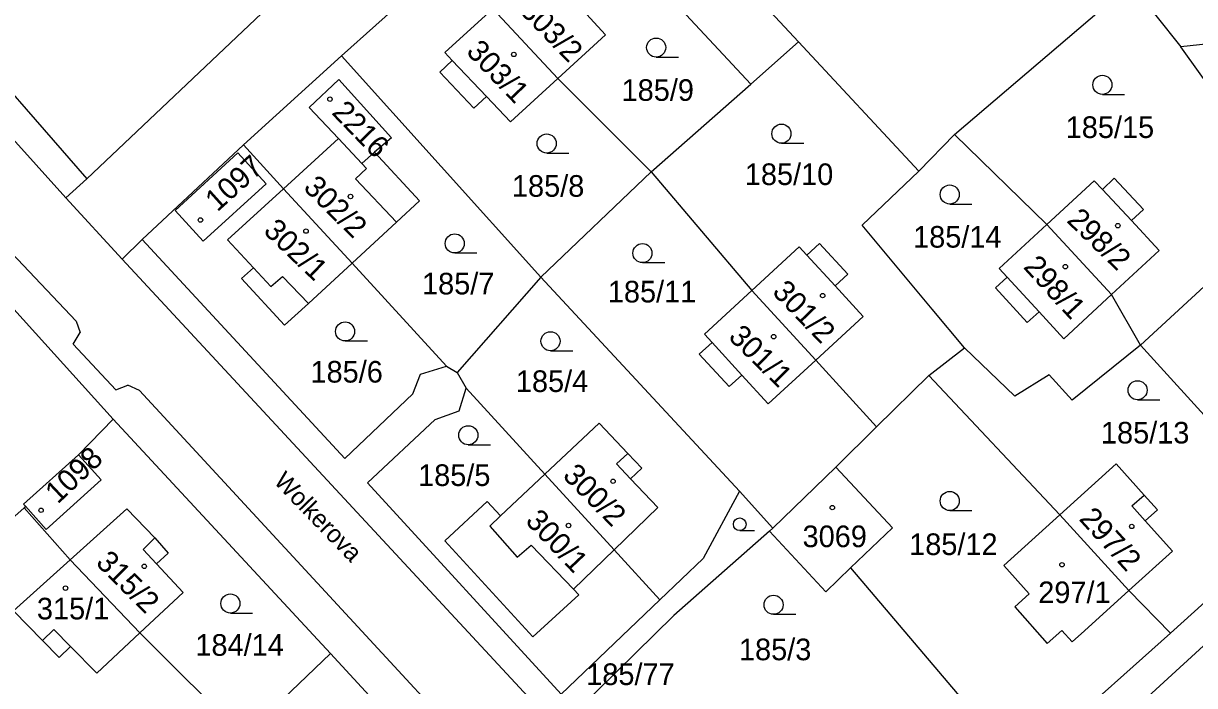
# Model space of a CAD drawing. Extents: x -735249 to -729401, y -1124843 to -1121828.
# Drawn here: x -733597.2 to -733505.1, y -1123822.3 to -1123770.3 of the extents above; entities that cross this region are included whole.
import ezdxf

# ---------------------------------------------------------------- set-up
doc = ezdxf.new("R2010")
doc.units = 0
for name, color, linetype in [('Vrstva 1', 7, 'Continuous'), ('Vrstva 15', 7, 'Continuous'), ('Vrstva 18', 7, 'Continuous'), ('Vrstva 19', 7, 'Continuous'), ('Vrstva 25', 7, 'Continuous'), ('Vrstva 4', 7, 'Continuous')]:
    doc.layers.add(name, color=color, linetype=linetype)

msp = doc.modelspace()

# ---------------------------------------------------------------- linework, layer by layer
at = {"layer": 'Vrstva 1'}
for points in [[(-733552.37, -1123754.4), (-733536.22, -1123771.73)], [(-733539.97, -1123775.04), (-733555.99, -1123757.86)], [(-733564.05, -1123765.56), (-733572.17, -1123772.83)], [(-733523.96, -1123779.01), (-733510.09, -1123767.15)], [(-733510.09, -1123767.15), (-733506.18, -1123772.12)], [(-733577.96, -1123769.03), (-733592.19, -1123782.5)], [(-733564.04, -1123772.55), (-733560.25, -1123769.12)], [(-733560.25, -1123769.12), (-733555.14, -1123774.6)], [(-733551.41, -1123771.18), (-733553.5, -1123768.9)], [(-733602.98, -1123770.13), (-733592.19, -1123782.5)], [(-733551.41, -1123771.18), (-733555.14, -1123774.6)], [(-733536.22, -1123771.73), (-733539.97, -1123775.04)], [(-733526.77, -1123781.9), (-733536.22, -1123771.73)], [(-733495.89, -1123771.01), (-733506.18, -1123772.12)], [(-733564.04, -1123772.55), (-733563.45, -1123773.18)], [(-733497.32, -1123784.48), (-733506.18, -1123772.12)], [(-733572.17, -1123772.83), (-733579.87, -1123779.83)], [(-733556.5, -1123790.22), (-733572.17, -1123772.83)], [(-733564.43, -1123774.11), (-733563.45, -1123773.18)], [(-733561.75, -1123776.94), (-733564.43, -1123774.11)], [(-733558.87, -1123778.02), (-733555.14, -1123774.6)], [(-733547.81, -1123781.95), (-733555.14, -1123774.6)], [(-733574.71, -1123776.87), (-733572.36, -1123774.67)], [(-733572.36, -1123774.67), (-733568.22, -1123779.28)], [(-733547.81, -1123781.95), (-733539.97, -1123775.04)], [(-733601.09, -1123775.94), (-733593.83, -1123783.99)], [(-733560.77, -1123776.01), (-733561.75, -1123776.94)], [(-733558.87, -1123778.02), (-733560.77, -1123776.01)], [(-733572.4, -1123779.33), (-733574.71, -1123776.87)], [(-733526.77, -1123781.9), (-733523.96, -1123779.01)], [(-733523.96, -1123779.01), (-733516.71, -1123786.08)], [(-733587.83, -1123787.25), (-733579.87, -1123779.83)], [(-733579.87, -1123779.83), (-733576.73, -1123783.29)], [(-733576.73, -1123783.29), (-733572.4, -1123779.33)], [(-733572.4, -1123779.33), (-733570.55, -1123781.29)], [(-733568.22, -1123779.28), (-733569.57, -1123780.39)], [(-733605.53, -1123780.5), (-733593.03, -1123793.67)], [(-733585.24, -1123784.98), (-733580.31, -1123780.45)], [(-733580.31, -1123780.45), (-733578.08, -1123782.88)], [(-733570.55, -1123781.29), (-733569.57, -1123780.39)], [(-733569.57, -1123780.39), (-733566.03, -1123784.23)], [(-733547.81, -1123781.95), (-733556.5, -1123790.22)], [(-733547.81, -1123781.95), (-733539.91, -1123791.28)], [(-733531.22, -1123786.14), (-733526.77, -1123781.9)], [(-733607.22, -1123782.46), (-733590.12, -1123801.38)], [(-733593.83, -1123783.99), (-733592.19, -1123782.5)], [(-733578.08, -1123782.88), (-733583.03, -1123787.4)], [(-733512.98, -1123782.64), (-733516.71, -1123786.08)], [(-733512.98, -1123782.64), (-733512.34, -1123783.32)], [(-733512.34, -1123783.32), (-733511.41, -1123782.45)], [(-733511.41, -1123782.45), (-733509.11, -1123784.91)], [(-733581.13, -1123787.29), (-733576.73, -1123783.29)], [(-733576.73, -1123783.29), (-733571.33, -1123789.12)], [(-733593.83, -1123783.99), (-733589.41, -1123788.8)], [(-733567.85, -1123785.91), (-733566.03, -1123784.23)], [(-733497.32, -1123784.48), (-733509.34, -1123795.57)], [(-733583.03, -1123787.4), (-733585.24, -1123784.98)], [(-733509.11, -1123784.91), (-733510.04, -1123785.78)], [(-733571.33, -1123789.12), (-733567.85, -1123785.91)], [(-733525.73, -1123792.75), (-733531.22, -1123786.14)], [(-733520.45, -1123789.53), (-733516.71, -1123786.08)], [(-733516.71, -1123786.08), (-733511.62, -1123791.59)], [(-733507.86, -1123788.12), (-733510.04, -1123785.78)], [(-733589.41, -1123788.8), (-733587.83, -1123787.25)], [(-733587.83, -1123787.25), (-733571.91, -1123804.47)], [(-733581.13, -1123787.29), (-733579.07, -1123789.5)], [(-733536.19, -1123787.84), (-733539.91, -1123791.28)], [(-733536.19, -1123787.84), (-733535.58, -1123788.5)], [(-733534.58, -1123787.58), (-733535.58, -1123788.5)], [(-733532.36, -1123789.99), (-733534.58, -1123787.58)], [(-733507.86, -1123788.12), (-733511.62, -1123791.59)], [(-733540.02, -1123842.03), (-733589.41, -1123788.8)], [(-733571.33, -1123789.12), (-733574.76, -1123792.28)], [(-733571.33, -1123789.12), (-733563.9, -1123797.23)], [(-733580.03, -1123790.32), (-733579.07, -1123789.5)], [(-733556.5, -1123790.22), (-733563.08, -1123797.71)], [(-733540.88, -1123807.06), (-733556.5, -1123790.22)], [(-733533.36, -1123790.91), (-733532.36, -1123789.99)], [(-733519.82, -1123790.22), (-733520.74, -1123791.06)], [(-733520.45, -1123789.53), (-733519.82, -1123790.22)], [(-733576.63, -1123794), (-733580.03, -1123790.32)], [(-733531.15, -1123793.32), (-733533.36, -1123790.91)], [(-733520.74, -1123791.06), (-733518.24, -1123793.79)], [(-733543.63, -1123794.71), (-733539.91, -1123791.28)], [(-733539.91, -1123791.28), (-733534.88, -1123796.76)], [(-733515.38, -1123795.06), (-733511.62, -1123791.59)], [(-733509.34, -1123795.57), (-733511.62, -1123791.59)], [(-733576.63, -1123794), (-733574.76, -1123792.28)], [(-733523.19, -1123795.78), (-733525.73, -1123792.75)], [(-733518.24, -1123793.79), (-733517.32, -1123792.95)], [(-733515.38, -1123795.06), (-733517.32, -1123792.95)], [(-733511.58, -1123825.79), (-733475.03, -1123792.32)], [(-733593.03, -1123793.67), (-733592.71, -1123794.56)], [(-733531.15, -1123793.32), (-733534.88, -1123796.76)], [(-733593.25, -1123795.5), (-733592.71, -1123794.56)], [(-733543.63, -1123794.71), (-733543.03, -1123795.37)], [(-733593.25, -1123795.5), (-733589.91, -1123799.08)], [(-733543.03, -1123795.37), (-733544.03, -1123796.28)], [(-733525.98, -1123797.95), (-733523.19, -1123795.78)], [(-733519.21, -1123799.57), (-733523.19, -1123795.78)], [(-733509.34, -1123795.57), (-733514.71, -1123799.88)], [(-733496.97, -1123809.17), (-733509.34, -1123795.57)], [(-733544.03, -1123796.28), (-733541.69, -1123798.83)], [(-733565.94, -1123797.85), (-733563.9, -1123797.23)], [(-733563.9, -1123797.23), (-733563.08, -1123797.71)], [(-733538.61, -1123800.19), (-733534.88, -1123796.76)], [(-733530.09, -1123801.99), (-733534.88, -1123796.76)], [(-733566.56, -1123799.39), (-733565.94, -1123797.85)], [(-733563.08, -1123797.71), (-733562.35, -1123798.95)], [(-733541.69, -1123798.83), (-733540.69, -1123797.92)], [(-733538.61, -1123800.19), (-733540.69, -1123797.92)], [(-733530.09, -1123801.99), (-733525.98, -1123797.95)], [(-733515.67, -1123808.9), (-733525.98, -1123797.95)], [(-733516.52, -1123797.91), (-733519.21, -1123799.57)], [(-733514.71, -1123799.88), (-733516.52, -1123797.91)], [(-733589.91, -1123799.08), (-733588.97, -1123798.72)], [(-733588.05, -1123799.13), (-733588.97, -1123798.72)], [(-733544.5, -1123846.26), (-733588.05, -1123799.13)], [(-733571.91, -1123804.47), (-733566.56, -1123799.39)], [(-733562.92, -1123800.72), (-733562.35, -1123798.95)], [(-733556.18, -1123805.7), (-733562.35, -1123798.95)], [(-733564.79, -1123801.4), (-733562.92, -1123800.72)], [(-733590.12, -1123801.38), (-733592.84, -1123804.19)], [(-733573.03, -1123819.8), (-733590.12, -1123801.38)], [(-733570.12, -1123806.39), (-733564.79, -1123801.4)], [(-733556.18, -1123805.7), (-733551.91, -1123801.69)], [(-733551.91, -1123801.69), (-733549.65, -1123804.08)], [(-733533.3, -1123805.15), (-733530.09, -1123801.99)], [(-733549.65, -1123804.08), (-733548.56, -1123805.24)], [(-733597.16, -1123808.06), (-733592.84, -1123804.19)], [(-733592.84, -1123804.19), (-733591.07, -1123806.16)], [(-733511.25, -1123804.89), (-733515.67, -1123808.9)], [(-733511.25, -1123804.89), (-733509.05, -1123807.35)], [(-733559.67, -1123808.99), (-733556.18, -1123805.7)], [(-733550.73, -1123811.66), (-733556.18, -1123805.7)], [(-733548.56, -1123805.24), (-733549.44, -1123806.07)], [(-733538.24, -1123809.95), (-733533.3, -1123805.15)], [(-733533.3, -1123805.15), (-733528.85, -1123809.93)], [(-733591.07, -1123806.16), (-733595.38, -1123810.05)], [(-733554.88, -1123823), (-733570.12, -1123806.39)], [(-733549.44, -1123806.07), (-733547.3, -1123808.34)], [(-733540.88, -1123807.06), (-733543.73, -1123812.34)], [(-733538.24, -1123809.95), (-733540.88, -1123807.06)], [(-733509.05, -1123807.35), (-733508.01, -1123808.51)], [(-733603.04, -1123813.62), (-733597.12, -1123808.35)], [(-733597, -1123808.23), (-733597.16, -1123808.06)], [(-733597, -1123808.23), (-733597.12, -1123808.35)], [(-733593.5, -1123812.44), (-733597.12, -1123808.35)], [(-733595.38, -1123810.05), (-733597, -1123808.23)], [(-733589.03, -1123808.43), (-733593.5, -1123812.44)], [(-733589.03, -1123808.43), (-733586.85, -1123810.72)], [(-733560.7, -1123807.87), (-733564.04, -1123810.94)], [(-733559.67, -1123808.99), (-733560.7, -1123807.87)], [(-733547.3, -1123808.34), (-733550.73, -1123811.66)], [(-733508.01, -1123808.51), (-733508.97, -1123809.37)], [(-733520.08, -1123812.9), (-733515.67, -1123808.9)], [(-733515.67, -1123808.9), (-733510.25, -1123814.87)], [(-733508.97, -1123809.37), (-733506.83, -1123811.77)], [(-733496.97, -1123809.17), (-733506.99, -1123818.22)], [(-733538.5, -1123810.2), (-733546.02, -1123816.82)], [(-733538.5, -1123810.2), (-733538.24, -1123809.95)], [(-733534.09, -1123814.97), (-733538.5, -1123810.2)], [(-733528.85, -1123809.93), (-733532.13, -1123813.08)], [(-733586.85, -1123810.72), (-733585.78, -1123811.92)], [(-733557.11, -1123818.5), (-733564.04, -1123810.94)], [(-733585.78, -1123811.92), (-733586.7, -1123812.77)], [(-733550.73, -1123811.66), (-733553.92, -1123814.75)], [(-733547.13, -1123815.59), (-733550.73, -1123811.66)], [(-733543.73, -1123812.34), (-733547.13, -1123815.59)], [(-733506.83, -1123811.77), (-733510.25, -1123814.87)], [(-733597.96, -1123816.45), (-733593.5, -1123812.44)], [(-733588.01, -1123818.18), (-733593.5, -1123812.44)], [(-733584.62, -1123815.01), (-733586.7, -1123812.77)], [(-733532.13, -1123813.08), (-733534.09, -1123814.97)], [(-733532.13, -1123813.08), (-733523.3, -1123823.47)], [(-733520.08, -1123812.9), (-733518.09, -1123815.12)], [(-733588.01, -1123818.18), (-733584.62, -1123815.01)], [(-733553.51, -1123815.19), (-733553.92, -1123814.75)], [(-733518.09, -1123815.12), (-733519.23, -1123816.13)], [(-733513.74, -1123818.04), (-733510.25, -1123814.87)], [(-733506.99, -1123818.22), (-733510.25, -1123814.87)], [(-733557.11, -1123818.5), (-733553.51, -1123815.19)], [(-733547.13, -1123815.59), (-733554.88, -1123823)], [(-733597.96, -1123816.45), (-733595.66, -1123818.79)], [(-733553.55, -1123824.21), (-733546.02, -1123816.82)], [(-733519.23, -1123816.13), (-733516.68, -1123819.03)], [(-733595.66, -1123818.79), (-733594.36, -1123820.12)], [(-733591.41, -1123821.35), (-733588.01, -1123818.18)], [(-733579.83, -1123826.33), (-733588.01, -1123818.18)], [(-733516.68, -1123819.03), (-733515.52, -1123817.99)], [(-733516.02, -1123826.28), (-733506.99, -1123818.22)], [(-733515.52, -1123817.99), (-733514.7, -1123818.9)], [(-733514.7, -1123818.9), (-733513.74, -1123818.04)], [(-733594.36, -1123820.12), (-733593.47, -1123819.25)], [(-733591.41, -1123821.35), (-733593.47, -1123819.25)], [(-733579.83, -1123826.33), (-733573.03, -1123819.8)], [(-733573.03, -1123819.8), (-733558.72, -1123835.34)]]:
    msp.add_lwpolyline(points, dxfattribs=at)
at = {"layer": 'Vrstva 25'}
for points in [[(-733547.42, -1123772.92), (-733545.67, -1123772.92)], [(-733512.34, -1123775.85), (-733510.59, -1123775.85)], [(-733537.57, -1123779.69), (-733535.82, -1123779.69)], [(-733556.03, -1123780.46), (-733554.28, -1123780.46)], [(-733524.34, -1123784.47), (-733522.59, -1123784.47)], [(-733563.26, -1123788.32), (-733561.51, -1123788.32)], [(-733548.5, -1123789.08), (-733546.75, -1123789.08)], [(-733571.88, -1123795.24), (-733570.13, -1123795.24)], [(-733555.73, -1123796.01), (-733553.98, -1123796.01)], [(-733509.57, -1123799.86), (-733507.82, -1123799.86)], [(-733562.19, -1123803.4), (-733560.44, -1123803.4)], [(-733524.34, -1123808.57), (-733522.59, -1123808.57)], [(-733540.85, -1123810.15), (-733539.677, -1123810.15)], [(-733580.9, -1123816.63), (-733579.15, -1123816.63)], [(-733538.19, -1123816.73), (-733536.44, -1123816.73)]]:
    msp.add_lwpolyline(points, dxfattribs=at)
for centre, radius in [((-733547.42, -1123772.17), 0.75), ((-733558.61, -1123772.71), 0.175), ((-733512.34, -1123775.1), 0.75), ((-733573.07, -1123776.23), 0.175), ((-733537.57, -1123778.94), 0.75), ((-733556.03, -1123779.71), 0.75), ((-733571.45, -1123783.88), 0.175), ((-733524.34, -1123783.72), 0.75), ((-733583.25, -1123785.73), 0.175), ((-733574.95, -1123786.6), 0.175), ((-733511.12, -1123786.17), 0.175), ((-733563.26, -1123787.57), 0.75), ((-733548.5, -1123788.33), 0.75), ((-733515.25, -1123789.4), 0.175), ((-733534.33, -1123791.67), 0.175), ((-733571.88, -1123794.49), 0.75), ((-733555.73, -1123795.26), 0.75), ((-733538.18, -1123794.9), 0.175), ((-733509.57, -1123799.11), 0.75), ((-733562.19, -1123802.65), 0.75), ((-733550.81, -1123806.27), 0.175), ((-733524.34, -1123807.82), 0.75), ((-733595.78, -1123808.55), 0.175), ((-733533.57, -1123808.34), 0.175), ((-733554.31, -1123809.75), 0.175), ((-733540.85, -1123809.647), 0.503), ((-733510.03, -1123809.82), 0.175), ((-733587.67, -1123812.96), 0.175), ((-733515.51, -1123812.83), 0.175), ((-733593.86, -1123814.67), 0.175), ((-733580.9, -1123815.88), 0.75), ((-733538.19, -1123815.98), 0.75)]:
    msp.add_circle(centre, radius, dxfattribs=at)
at = {"layer": 'Vrstva 4'}
for points in [[(-733563.45, -1123773.18), (-733560.77, -1123776.01)], [(-733570.19, -1123781.68), (-733571.06, -1123782.49)], [(-733570.55, -1123781.29), (-733570.19, -1123781.68)], [(-733571.06, -1123782.49), (-733567.85, -1123785.91)], [(-733512.34, -1123783.32), (-733510.04, -1123785.78)], [(-733535.58, -1123788.5), (-733533.36, -1123790.91)], [(-733579.07, -1123789.5), (-733577.72, -1123790.96)], [(-733577.72, -1123790.96), (-733576.8, -1123790.17)], [(-733576.8, -1123790.17), (-733574.76, -1123792.28)], [(-733517.32, -1123792.95), (-733519.82, -1123790.22)], [(-733543.03, -1123795.37), (-733540.69, -1123797.92)], [(-733549.65, -1123804.08), (-733550.54, -1123804.91)], [(-733550.54, -1123804.91), (-733549.44, -1123806.07)], [(-733510.01, -1123808.21), (-733509.05, -1123807.35)], [(-733508.97, -1123809.37), (-733510.01, -1123808.21)], [(-733559.67, -1123808.99), (-733560.51, -1123809.81)], [(-733560.51, -1123809.81), (-733558.36, -1123812.23)], [(-733586.85, -1123810.72), (-733587.76, -1123811.64)], [(-733558.36, -1123812.23), (-733557.26, -1123811.29)], [(-733557.26, -1123811.29), (-733553.92, -1123814.75)], [(-733587.76, -1123811.64), (-733586.7, -1123812.77)], [(-733595.66, -1123818.79), (-733594.77, -1123817.92)], [(-733594.77, -1123817.92), (-733593.47, -1123819.25)]]:
    msp.add_lwpolyline(points, dxfattribs=at)

# ---------------------------------------------------------------- texts
at = {"layer": 'Vrstva 15'}
msp.add_text('Wolkerova', height=1.4, rotation=314.0025, dxfattribs=at).set_placement((-733577.558, -1123806.354))
at = {"layer": 'Vrstva 18'}
for s, p in [('185/9', (-733550.14, -1123776.36)), ('185/15', (-733515.22, -1123779.28)), ('185/10', (-733540.45, -1123782.98)), ('185/8', (-733558.76, -1123783.9)), ('185/14', (-733527.22, -1123787.9)), ('185/7', (-733565.83, -1123791.58)), ('185/11', (-733551.22, -1123792.21)), ('185/6', (-733574.6, -1123798.51)), ('185/4', (-733558.45, -1123799.25)), ('185/13', (-733512.45, -1123803.3)), ('185/5', (-733566.14, -1123806.64)), ('185/12', (-733527.53, -1123812.07)), ('184/14', (-733583.65, -1123819.99)), ('185/3', (-733540.91, -1123820.34)), ('185/77', (-733552.92, -1123822.29))]:
    msp.add_text(s, height=1.7, dxfattribs=at).set_placement(p)
at = {"layer": 'Vrstva 19'}
for s, rotation, p in [('303/2', 314.0025, (-733558.218, -1123769.354)), ('303/1', 313.70249, (-733562.428, -1123772.556)), ('2216', 314.1025, (-733572.998, -1123777.344)), ('1097', 42.00033, (-733581.926, -1123785.138)), ('302/2', 315.20251, (-733575.238, -1123783.26)), ('302/1', 316.30252, (-733578.378, -1123786.684)), ('298/2', 315.80251, (-733515.208, -1123785.837)), ('298/1', 312.50249, (-733518.618, -1123789.462)), ('301/2', 314.0025, (-733538.368, -1123791.454)), ('301/1', 315.50251, (-733541.818, -1123795.008)), ('1098', 43.40034, (-733594.473, -1123808.108)), ('300/2', 314.7025, (-733554.848, -1123805.901)), ('300/1', 313.40249, (-733557.778, -1123809.457)), ('297/2', 312.40248, (-733514.238, -1123809.272)), ('315/2', 315.00251, (-733591.558, -1123812.75))]:
    msp.add_text(s, height=1.7, rotation=rotation, dxfattribs=at).set_placement(p)
for s, p in [('3069', (-733535.91, -1123811.45)), ('297/1', (-733517.38, -1123815.85)), ('315/1', (-733596.11, -1123817.13))]:
    msp.add_text(s, height=1.7, dxfattribs=at).set_placement(p)

doc.saveas('drawing.dxf')
